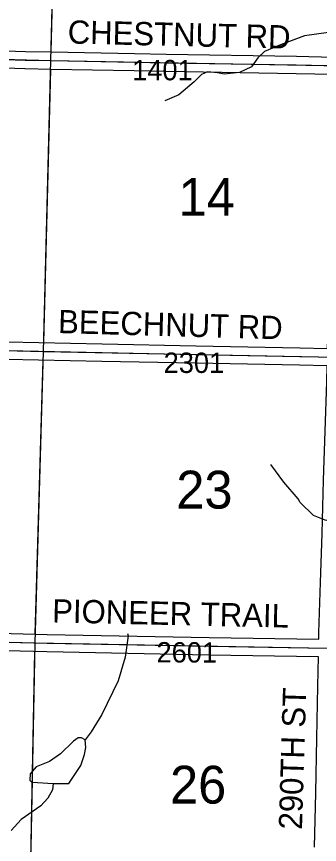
# Model space of a CAD drawing. Extents: x -132.8 to -73.3, y -60 to -26.
# Drawn here: x -112.173 to -111.131, y -55.229 to -52.384 of the extents above; entities that cross this region are included whole.
import ezdxf

# ---------------------------------------------------------------- set-up
doc = ezdxf.new("R2010")
doc.units = 0
for name, color, linetype in [('tdCoHydroRiver', 7, 'Continuous'), ('tdCoSecRdNmbr', 7, 'Continuous'), ('tdCoSecRdTxt', 7, 'Continuous'), ('tdCoSecRteBand', 7, 'Continuous'), ('tdCoSecRteCL', 7, 'Continuous'), ('tdCoSectLine', 7, 'Continuous'), ('tdCoSectLinePart', 7, 'Continuous'), ('tdCoSectNmbr', 7, 'Continuous'), ('tdCoSurfGravel', 7, 'Continuous')]:
    doc.layers.add(name, color=color, linetype=linetype)

msp = doc.modelspace()

# ---------------------------------------------------------------- linework, layer by layer
at = {"layer": 'tdCoHydroRiver'}
for points in [[(-111.0995, -52.4391), (-111.1818, -52.4496), (-111.2647, -52.4806), (-111.3205, -52.5044), (-111.3432, -52.5259), (-111.3645, -52.557), (-111.406, -52.5764), (-111.4582, -52.5814), (-111.4818, -52.5776), (-111.5164, -52.5736), (-111.5372, -52.5825), (-111.5615, -52.6088), (-111.6147, -52.6532), (-111.6626, -52.674)], [(-110.7285, -54.0642), (-110.8029, -54.0701), (-110.9021, -54.1212), (-110.9513, -54.1326), (-111.0365, -54.1304), (-111.1118, -54.1143), (-111.1509, -54.0991), (-111.1971, -54.0538), (-111.2047, -54.0409), (-111.2537, -53.9845), (-111.298, -53.9234)], [(-111.7909, -54.5041), (-111.7895, -54.512), (-111.7993, -54.5859), (-111.8235, -54.6674), (-111.88, -54.7827), (-111.9163, -54.8417), (-111.9375, -54.8696)], [(-112.047, -55.0198), (-111.9934, -55.0196), (-111.9523, -54.9576), (-111.9388, -54.92), (-111.935, -54.8965), (-111.9375, -54.8696), (-111.9499, -54.8629), (-111.961, -54.8627), (-111.9771, -54.8749), (-112.0224, -54.9179), (-112.0593, -54.9438), (-112.1056, -54.9631), (-112.1267, -54.9863), (-112.1272, -55.0083), (-112.1195, -55.0148), (-112.047, -55.0198)], [(-112.047, -55.0198), (-112.0492, -55.0419), (-112.0657, -55.0698), (-112.09, -55.0961), (-112.1575, -55.1432), (-112.1916, -55.1818)]]:
    msp.add_lwpolyline(points, dxfattribs=at)
at = {"layer": 'tdCoSecRteBand'}
for points in [[(-112.5187, -52.3582), (-112.5212, -52.4267), (-112.5223, -52.4915), (-112.5223, -52.4917), (-112.4211, -52.4943), (-112.4209, -52.4944), (-112.4208, -52.4944), (-112.1424, -52.5037), (-112.0538, -52.5053), (-111.7671, -52.5104), (-111.767, -52.5104), (-111.7669, -52.5104), (-111.6585, -52.5128), (-111.2103, -52.5202), (-111.2102, -52.5202), (-111.2101, -52.5202), (-111.0812, -52.5231), (-111.079, -52.4409), (-111.079, -52.4408), (-111.079, -52.4407), (-111.0731, -52.269)], [(-111.1028, -53.5244), (-111.1028, -53.5243), (-111.1012, -53.4643), (-111.097, -53.3031), (-111.097, -53.3031), (-111.097, -53.303), (-111.0921, -53.1192), (-111.0888, -52.946), (-111.0861, -52.7801), (-111.0837, -52.6119), (-111.0837, -52.6117), (-111.0837, -52.6115), (-111.0829, -52.583), (-111.2113, -52.5802), (-111.6596, -52.5728), (-111.6597, -52.5728), (-111.6598, -52.5728), (-111.7682, -52.5704), (-112.0549, -52.5653), (-112.1437, -52.5637), (-112.1439, -52.5637), (-112.1442, -52.5637), (-112.4227, -52.5543)], [(-112.2058, -53.502), (-111.8781, -53.5089), (-111.5568, -53.5156), (-111.1981, -53.522), (-111.198, -53.522), (-111.1979, -53.522), (-111.1028, -53.5244), (-111.1028, -53.5244)], [(-111.133, -54.5243), (-111.133, -54.5241), (-111.1325, -54.5009), (-111.1325, -54.5008), (-111.1325, -54.5007), (-111.1271, -54.3288), (-111.1219, -54.1609), (-111.1165, -53.9772), (-111.1165, -53.9771), (-111.1165, -53.9771), (-111.111, -53.8084), (-111.1059, -53.6396), (-111.1044, -53.5843), (-111.1992, -53.582), (-111.5579, -53.5756), (-111.558, -53.5756), (-111.558, -53.5756), (-111.8794, -53.5689), (-111.8794, -53.5689), (-111.8794, -53.5689), (-112.2071, -53.562)], [(-112.4812, -54.4968), (-112.0676, -54.5072), (-111.51, -54.5183), (-111.133, -54.5243)], [(-111.148, -55.2387), (-111.1438, -55.0524), (-111.1401, -54.864), (-111.1367, -54.685), (-111.1367, -54.685), (-111.1367, -54.6849), (-111.1344, -54.5843), (-111.5111, -54.5783), (-111.5111, -54.5783), (-111.5112, -54.5783), (-112.0688, -54.5672), (-112.0689, -54.5672), (-112.069, -54.5672), (-112.4827, -54.5567)]]:
    msp.add_lwpolyline(points, dxfattribs=at)
at = {"layer": 'tdCoSecRteCL'}
for points in [[(-112.5528, -52.521), (-112.4218, -52.5243), (-112.1432, -52.5337), (-112.0543, -52.5353), (-111.7676, -52.5404), (-111.6591, -52.5428), (-111.2107, -52.5502), (-111.0521, -52.5537)], [(-112.5785, -53.5227), (-112.5244, -53.5241), (-112.2065, -53.532), (-111.8787, -53.5389), (-111.5574, -53.5456), (-111.1986, -53.552), (-111.0736, -53.5551)], [(-112.9687, -54.5146), (-112.4819, -54.5268), (-112.0682, -54.5372), (-111.5106, -54.5483), (-111.1037, -54.5548)]]:
    msp.add_lwpolyline(points, dxfattribs=at)
at = {"layer": 'tdCoSectLine'}
for points in [[(-112.0547, -52.5353), (-112.0297, -51.536)], [(-113.0551, -52.5076), (-112.0547, -52.5353)], [(-112.0803, -53.5347), (-112.0547, -52.5353)], [(-112.0547, -52.5353), (-111.0524, -52.5537)], [(-113.0759, -53.5096), (-112.0803, -53.5347)], [(-112.1096, -54.5362), (-112.0803, -53.5347)], [(-112.0803, -53.5347), (-111.074, -53.5551)], [(-113.0942, -54.5112), (-112.1096, -54.5362)], [(-112.1289, -55.5337), (-112.1096, -54.5362)], [(-112.1096, -54.5362), (-111.1041, -54.5548)]]:
    msp.add_lwpolyline(points, dxfattribs=at)
at = {"layer": 'tdCoSectLinePart'}
for points in [[(-112.054, -52.5054), (-112.0304, -51.566)], [(-112.0795, -53.5046), (-112.0555, -52.5653)], [(-112.1088, -54.5062), (-112.0812, -53.5645)], [(-112.1286, -55.5213), (-112.1102, -54.5662)]]:
    msp.add_lwpolyline(points, dxfattribs=at)
at = {"layer": 'tdCoSurfGravel'}
for points in [[(-112.5528, -52.521), (-112.4218, -52.5243), (-112.1432, -52.5337), (-112.0543, -52.5353)], [(-112.0543, -52.5353), (-111.7676, -52.5404), (-111.6591, -52.5428), (-111.2107, -52.5502), (-111.0521, -52.5537)], [(-112.2065, -53.532), (-111.8787, -53.5389), (-111.5574, -53.5456), (-111.1986, -53.552), (-111.0736, -53.5551), (-111.0405, -53.5559), (-110.8553, -53.5641), (-110.5019, -53.5793), (-110.1434, -53.5944), (-110.0797, -53.5969), (-110.0358, -53.5986), (-109.8484, -53.6003), (-109.5747, -53.6023), (-109.2844, -53.6055), (-109.146, -53.6082), (-109.0433, -53.6102), (-108.7547, -53.6181), (-108.4277, -53.6269), (-108.1468, -53.6336), (-108.0849, -53.6351), (-107.739, -53.6437), (-107.3634, -53.6533), (-107.1466, -53.6579)], [(-112.9687, -54.5146), (-112.4819, -54.5268), (-112.0682, -54.5372), (-111.5106, -54.5483), (-111.1037, -54.5548), (-111.0798, -54.5552), (-110.5538, -54.5753), (-110.1029, -54.5917), (-110.0535, -54.5935), (-109.7479, -54.6015), (-109.4989, -54.607), (-109.0664, -54.6128), (-108.4991, -54.6269), (-108.1673, -54.6348)]]:
    msp.add_lwpolyline(points, dxfattribs=at)

# ---------------------------------------------------------------- texts
at = {"layer": 'tdCoSecRdNmbr'}
for s, p in [('1401', (-111.7754, -52.6028)), ('2301', (-111.667, -53.6087)), ('2601', (-111.6916, -54.6039))]:
    msp.add_text(s, height=0.07, rotation=359.916, dxfattribs=at).set_placement(p)
at = {"layer": 'tdCoSecRdTxt'}
for s, rotation, p in [('CHESTNUT RD', 358.6639, (-111.9978, -52.4765)), ('BEECHNUT RD', 358.3918, (-112.0309, -53.4716)), ('PIONEER TRAIL', 358.7365, (-112.0512, -54.4662)), ('290TH ST', 88.2548, (-111.1911, -55.1792))]:
    msp.add_text(s, height=0.08, rotation=rotation, dxfattribs=at).set_placement(p)
at = {"layer": 'tdCoSectNmbr'}
for s, p in [('14', (-111.6156, -53.0685)), ('23', (-111.6235, -54.0747)), ('26', (-111.6451, -55.0887))]:
    msp.add_text(s, height=0.13, rotation=359.916, dxfattribs=at).set_placement(p)

doc.saveas('drawing.dxf')
